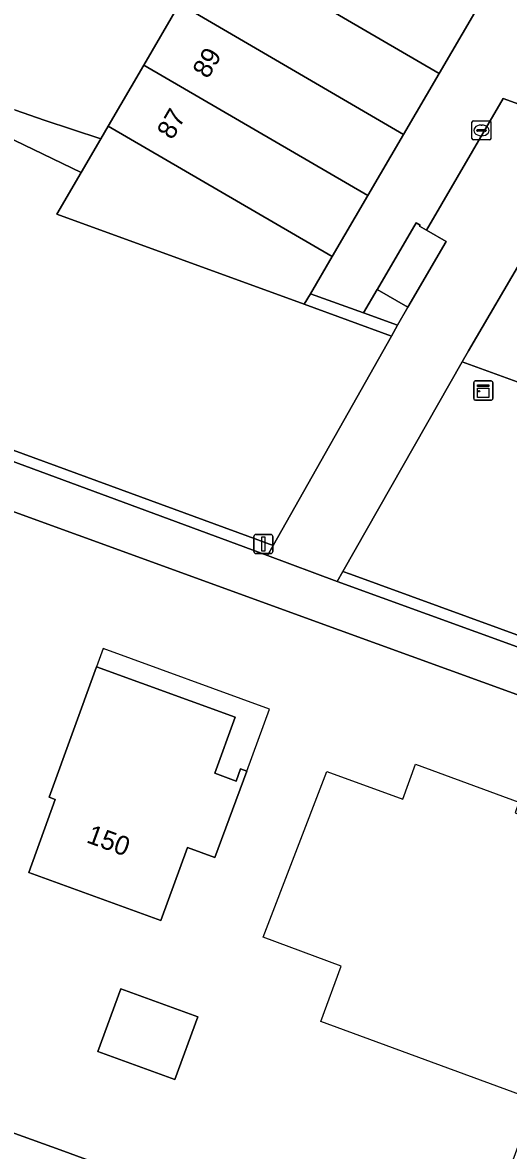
# Model space of a CAD drawing. Extents: x 155275 to 156265, y 382654 to 383635.
# Drawn here: x 156085 to 156110.4, y 383126.2 to 383185.3 of the extents above; entities that cross this region are included whole.
import ezdxf

# ---------------------------------------------------------------- set-up
doc = ezdxf.new("R2010")
doc.units = 0
for name, color, linetype in [('IMGEO_Erf', 7, 'Continuous'), ('IMGEO_Groenvoorziening', 7, 'Continuous'), ('IMGEO_Haag', 7, 'Continuous'), ('IMGEO_Hek', 7, 'Continuous'), ('IMGEO_Kast', 7, 'Continuous'), ('IMGEO_Kolk', 7, 'Continuous'), ('IMGEO_Lichtmast', 7, 'Continuous'), ('IMGEO_Meer_plas_ven_vijver', 7, 'Continuous'), ('IMGEO_Muur', 7, 'Continuous'), ('IMGEO_Oever', 7, 'Continuous'), ('IMGEO_Pand', 7, 'Continuous'), ('IMGEO_Pand_nummerreeks', 7, 'Continuous'), ('IMGEO_Pand_overbouw', 7, 'Continuous'), ('IMGEO_Pand_vergunning_verleend', 7, 'Continuous'), ('IMGEO_Voetpad_op_trap', 7, 'Continuous'), ('IMGEO_Voetpad_open', 7, 'Continuous')]:
    doc.layers.add(name, color=color, linetype=linetype)

msp = doc.modelspace()

# ---------------------------------------------------------------- linework, layer by layer
at = {"layer": 'IMGEO_Erf'}
msp.add_lwpolyline([(156076.793, 383129.855), (156086.942, 383126.199), (156091.085, 383124.678), (156108.057, 383118.445), (156118.593, 383147.293), (156101.596, 383153.469), (156074.168, 383163.435)], dxfattribs=at)
for points in [[(156095.058, 383141.529), (156093.627, 383142.054), (156092.224, 383138.225), (156085.299, 383140.742), (156086.693, 383144.579), (156086.37, 383144.696), (156088.859, 383151.532), (156096.119, 383148.896), (156095.051, 383145.959), (156096.174, 383145.543), (156096.4, 383146.193), (156096.732, 383146.072)], [(156092.967, 383129.879), (156088.926, 383131.348), (156090.122, 383134.637), (156094.163, 383133.168)]]:
    msp.add_lwpolyline(points, close=True, dxfattribs=at)
at = {"layer": 'IMGEO_Groenvoorziening'}
for points in [[(155915.165, 383197.515), (155915.254, 383197.357), (155916.517, 383197.656), (155916.505, 383197.707), (155935.37, 383201.918), (155959.882, 383207.591), (155960.153, 383207.493), (155960.416, 383208.185), (156074.969, 383166.382), (156097.306, 383158.199), (156098.116, 383157.903), (156104.326, 383168.89), (156099.749, 383170.562), (156086.775, 383175.284), (156088.055, 383177.478), (156078.545, 383182.064), (156077.94, 383188.095), (156077.579, 383193.105)], [(156198.573, 383091.905), (156174.753, 383053.493), (156174.567, 383053.211), (156183.028, 383047.925), (156210.25, 383092.5), (156227.742, 383120.977), (156225.016, 383125.001), (156213.962, 383129.021), (156208.89, 383130.865), (156134.197, 383158.019), (156129.241, 383159.819), (156124.538, 383161.532), (156119.844, 383163.242), (156115.142, 383164.955), (156108.018, 383167.55), (156101.766, 383156.548), (156102.17, 383156.398), (156187.526, 383125.255)], [(156187.526, 383125.255), (156102.17, 383156.398), (156101.766, 383156.548), (156101.464, 383156.016), (156156.505, 383136.033), (156187.394, 383124.725)]]:
    msp.add_lwpolyline(points, dxfattribs=at)
msp.add_lwpolyline([(156074.969, 383166.382), (155960.416, 383208.185), (155960.153, 383207.493), (156037.858, 383179.351), (156065.383, 383169.298), (156074.766, 383165.893), (156097.818, 383157.376), (156098.116, 383157.903), (156097.306, 383158.199)], close=True, dxfattribs=at)
at = {"layer": 'IMGEO_Haag'}
msp.add_lwpolyline([(156074.969, 383166.382), (155960.416, 383208.185), (155960.153, 383207.493), (156037.858, 383179.351), (156065.383, 383169.298), (156074.766, 383165.893), (156097.818, 383157.376), (156098.116, 383157.903), (156097.306, 383158.199)], close=True, dxfattribs=at)
msp.add_lwpolyline([(156187.526, 383125.255), (156102.17, 383156.398), (156101.766, 383156.548), (156101.464, 383156.016), (156156.505, 383136.033), (156187.394, 383124.725)], dxfattribs=at)
at = {"layer": 'IMGEO_Hek'}
msp.add_lwpolyline([(156076.793, 383129.855), (156086.942, 383126.199)], dxfattribs=at)
at = {"layer": 'IMGEO_Kast'}
for p, q in [((156108.632, 383165.611), (156108.632, 383166.452)), ((156108.632, 383166.452), (156108.632, 383165.611)), ((156108.707, 383166.536), (156109.548, 383166.536)), ((156109.548, 383166.536), (156108.707, 383166.536)), ((156109.632, 383166.461), (156109.632, 383165.62)), ((156109.632, 383165.62), (156109.632, 383166.461)), ((156109.557, 383165.536), (156108.716, 383165.536)), ((156108.716, 383165.536), (156109.557, 383165.536))]:
    msp.add_line(p, q, dxfattribs=at)
for points in [[(156108.827, 383166.326), (156109.427, 383166.326), (156109.427, 383166.241), (156108.827, 383166.241), (156108.827, 383166.326)], [(156108.827, 383166.151), (156109.427, 383166.151), (156109.427, 383165.662), (156108.827, 383165.662), (156108.827, 383166.151)]]:
    msp.add_lwpolyline(points, dxfattribs=at)
msp.add_circle((156108.911, 383166), 0.0377, dxfattribs=at)
for centre, start, end in [((156108.71, 383166.458), 92.4484, 184.28452), ((156108.71, 383166.458), 92.4484, 184.28452), ((156109.554, 383166.458), 2.4484, 94.28452), ((156109.554, 383166.458), 2.4484, 94.28452), ((156108.71, 383165.614), 182.4484, 274.28452), ((156108.71, 383165.614), 182.4484, 274.28452), ((156109.554, 383165.614), 272.4484, 4.28452), ((156109.554, 383165.614), 272.4484, 4.28452)]:
    msp.add_arc(centre, 0.0779, start, end, dxfattribs=at)
at = {"layer": 'IMGEO_Kolk'}
for p, q in [((156108.61, 383180.186), (156109.462, 383180.186)), ((156108.535, 383179.26), (156108.535, 383180.112)), ((156108.794, 383179.68), (156108.794, 383179.692)), ((156109.232, 383179.643), (156108.834, 383179.643)), ((156108.837, 383179.729), (156109.235, 383179.729)), ((156109.023, 383179.966), (156109.048, 383179.966)), ((156109.278, 383179.692), (156109.278, 383179.68)), ((156109.536, 383180.112), (156109.536, 383179.26)), ((156109.462, 383179.186), (156108.61, 383179.186)), ((156109.046, 383179.406), (156109.021, 383179.406))]:
    msp.add_line(p, q, dxfattribs=at)
for points in [[(156108.61, 383180.186), (156109.462, 383180.186)], [(156108.535, 383179.26), (156108.535, 383180.112)], [(156109.536, 383180.112), (156109.536, 383179.26)], [(156109.462, 383179.186), (156108.61, 383179.186)]]:
    msp.add_lwpolyline(points, dxfattribs=at)
for centre, radius, start, end in [((156108.612, 383180.11), 0.0765, 91.55205, 178.44795), ((156108.612, 383180.11), 0.0765, 91.55205, 178.44795), ((156109.46, 383180.11), 0.0765, 1.55205, 88.44795), ((156109.46, 383180.11), 0.0765, 1.55205, 88.44795), ((156108.834, 383179.689), 0.0403, 85.87752, 175.75265), ((156108.831, 383179.679), 0.0366, 178.93798, 274.71019), ((156109.235, 383179.686), 0.043, 264.86636, 352.45326), ((156109.239, 383179.691), 0.0386, 1.73085, 96.63898), ((156108.612, 383179.262), 0.0765, 181.55205, 268.44795), ((156108.612, 383179.262), 0.0765, 181.55205, 268.44795), ((156109.46, 383179.262), 0.0765, 271.55205, 358.44795), ((156109.46, 383179.262), 0.0765, 271.55205, 358.44795)]:
    msp.add_arc(centre, radius, start, end, dxfattribs=at)
for centre, major_axis, ratio, start_param, end_param in [((156109.022, 383179.686), (-0.387, 0.002), 0.722429, 4.712389, 7.853982), ((156109.047, 383179.686), (-0.39, 0.002), 0.717154, 1.570796, 4.712389)]:
    msp.add_ellipse(centre, major_axis=major_axis, ratio=ratio, start_param=start_param, end_param=end_param, dxfattribs=at)
at = {"layer": 'IMGEO_Lichtmast'}
for p, q in [((156097.103, 383157.584), (156097.103, 383158.384)), ((156097.103, 383158.384), (156097.103, 383157.584)), ((156097.203, 383158.484), (156097.993, 383158.484)), ((156097.993, 383158.484), (156097.203, 383158.484)), ((156098.093, 383158.384), (156098.093, 383157.584)), ((156098.093, 383157.584), (156098.093, 383158.384)), ((156097.993, 383157.484), (156097.203, 383157.484)), ((156097.203, 383157.484), (156097.993, 383157.484))]:
    msp.add_line(p, q, dxfattribs=at)
msp.add_lwpolyline([(156097.523, 383158.359), (156097.673, 383158.359), (156097.673, 383157.609), (156097.523, 383157.609), (156097.523, 383158.359)], dxfattribs=at)
for centre, start, end in [((156097.203, 383158.384), 90, 180), ((156097.203, 383158.384), 90, 180), ((156097.993, 383158.384), 0, 90), ((156097.993, 383158.384), 360, 90), ((156097.203, 383157.584), 180, 270), ((156097.203, 383157.584), 180, 270), ((156097.993, 383157.584), 270, 0), ((156097.993, 383157.584), 270, 0)]:
    msp.add_arc(centre, 0.1, start, end, dxfattribs=at)
at = {"layer": 'IMGEO_Meer_plas_ven_vijver'}
msp.add_lwpolyline([(156084.6, 383180.747), (156086.115, 383180.214), (156089.082, 383179.238), (156089.473, 383179.908), (156091.343, 383183.112), (156093.212, 383186.317), (156095.082, 383189.521), (156096.952, 383192.725), (156098.822, 383195.93), (156100.692, 383199.134), (156102.561, 383202.338), (156104.431, 383205.543), (156106.301, 383208.747), (156108.171, 383211.951), (156110.041, 383215.156), (156111.911, 383218.36), (156113.78, 383221.564)], dxfattribs=at)
at = {"layer": 'IMGEO_Muur'}
msp.add_lwpolyline([(156100.071, 383171.115), (156099.749, 383170.562), (156104.326, 383168.89), (156104.633, 383169.464), (156102.856, 383170.107)], close=True, dxfattribs=at)
at = {"layer": 'IMGEO_Oever'}
msp.add_lwpolyline([(156077.579, 383193.105), (156077.94, 383188.095), (156078.545, 383182.064), (156088.055, 383177.478), (156089.082, 383179.238), (156086.115, 383180.214), (156084.6, 383180.747), (156083.616, 383180.931), (156082.859, 383181.156), (156081.794, 383182.139), (156080.401, 383183.041), (156079.827, 383183.819), (156079.622, 383184.925), (156079.827, 383188.079), (156079.827, 383188.98)], dxfattribs=at)
at = {"layer": 'IMGEO_Pand'}
for points in [[(156096.952, 383192.725), (156095.082, 383189.521), (156106.817, 383182.672), (156108.687, 383185.876)], [(156095.082, 383189.521), (156093.212, 383186.317), (156104.947, 383179.468), (156106.817, 383182.672)], [(156091.343, 383183.112), (156103.077, 383176.264), (156104.947, 383179.468), (156093.212, 383186.317)], [(156089.473, 383179.908), (156101.206, 383173.06), (156103.077, 383176.264), (156091.343, 383183.112)], [(156089.082, 383179.238), (156088.055, 383177.478), (156086.775, 383175.284), (156099.749, 383170.562), (156100.071, 383171.115), (156101.206, 383173.06), (156089.473, 383179.908)], [(156119.352, 383176.513), (156118.099, 383176.968), (156116.351, 383177.603), (156114.561, 383178.253), (156114.336, 383178.335), (156108.349, 383168.115), (156108.018, 383167.55), (156115.142, 383164.955)], [(156096.732, 383146.072), (156096.4, 383146.193), (156096.174, 383145.543), (156095.051, 383145.959), (156096.119, 383148.896), (156088.859, 383151.532), (156086.37, 383144.696), (156086.693, 383144.579), (156085.299, 383140.742), (156092.224, 383138.225), (156093.627, 383142.054), (156095.058, 383141.529)], [(156092.967, 383129.879), (156094.163, 383133.168), (156090.122, 383134.637), (156088.926, 383131.348)]]:
    msp.add_lwpolyline(points, close=True, dxfattribs=at)
at = {"layer": 'IMGEO_Pand_overbouw'}
msp.add_lwpolyline([(156096.732, 383146.072), (156097.929, 383149.321), (156089.21, 383152.496), (156088.859, 383151.532), (156096.119, 383148.896), (156095.051, 383145.959), (156096.174, 383145.543), (156096.4, 383146.193)], close=True, dxfattribs=at)
at = {"layer": 'IMGEO_Pand_vergunning_verleend'}
msp.add_lwpolyline([(156116.31, 383141.846), (156111.554, 383128.915), (156100.619, 383132.936), (156101.684, 383135.833), (156097.6, 383137.346), (156100.93, 383146.038), (156104.907, 383144.597), (156105.581, 383146.431), (156111.004, 383144.437), (156110.8, 383143.883), (156112.679, 383143.192), (156112.947, 383143.921), (156114.847, 383143.222), (156114.575, 383142.484)], close=True, dxfattribs=at)
at = {"layer": 'IMGEO_Voetpad_op_trap'}
msp.add_lwpolyline([(156107.181, 383173.858), (156106.149, 383174.453), (156105.789, 383174.661), (156105.816, 383174.708), (156105.61, 383174.834), (156103.581, 383171.351), (156103.569, 383171.331), (156105.183, 383170.413)], close=True, dxfattribs=at)
at = {"layer": 'IMGEO_Voetpad_open'}
for points in [[(156108.687, 383185.876), (156106.817, 383182.672), (156104.947, 383179.468), (156103.077, 383176.264), (156101.206, 383173.06), (156100.071, 383171.115), (156102.856, 383170.107), (156103.569, 383171.331), (156103.581, 383171.351), (156105.61, 383174.834), (156105.816, 383174.708), (156105.789, 383174.661), (156106.149, 383174.453), (156110.174, 383181.36), (156115.044, 383179.593)], [(156074.168, 383163.435), (156101.596, 383153.469), (156118.593, 383147.293), (156119.949, 383146.79), (156124.64, 383145.063), (156128.705, 383143.604), (156130.539, 383142.929), (156135.368, 383141.189), (156186.165, 383122.677), (156187.394, 383124.725), (156156.505, 383136.033), (156101.464, 383156.016), (156097.818, 383157.376), (156074.766, 383165.893)], [(156025.211, 383147.267), (156107.575, 383117.208), (156108.057, 383118.445), (156091.085, 383124.678), (156086.942, 383126.199), (156076.793, 383129.855)]]:
    msp.add_lwpolyline(points, dxfattribs=at)
for points in [[(156114.336, 383178.335), (156114.561, 383178.253), (156115.044, 383179.593), (156110.174, 383181.36), (156106.149, 383174.453), (156107.181, 383173.858), (156105.183, 383170.413), (156104.633, 383169.464), (156104.326, 383168.89), (156098.116, 383157.903), (156097.818, 383157.376), (156101.464, 383156.016), (156101.766, 383156.548), (156108.018, 383167.55), (156108.349, 383168.115)], [(156105.183, 383170.413), (156103.569, 383171.331), (156102.856, 383170.107), (156104.633, 383169.464)]]:
    msp.add_lwpolyline(points, close=True, dxfattribs=at)

# ---------------------------------------------------------------- texts
at = {"layer": 'IMGEO_Pand_nummerreeks'}
for s, rotation, p in [('89', 59.73532, (156094.694, 383182.347)), ('87', 59.73532, (156092.826, 383179.146)), ('150', 340.02906, (156088.275, 383142.341))]:
    msp.add_text(s, height=1, rotation=rotation, dxfattribs=at).set_placement(p)

doc.saveas('drawing.dxf')
